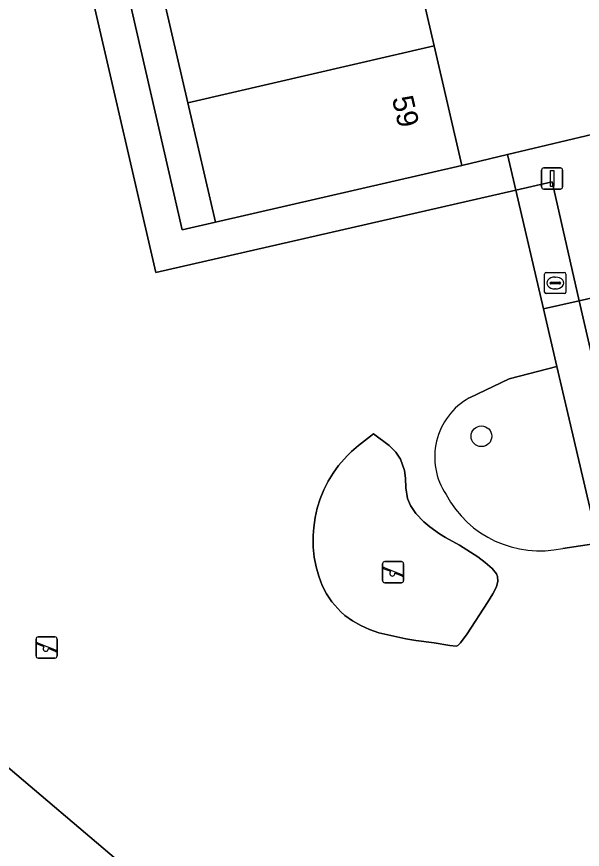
# Model space of a CAD drawing. Extents: x 156412 to 157779, y 382335 to 383768.
# Drawn here: x 157292.52 to 157319.22, y 382919.83 to 382959.14 of the extents above; entities that cross this region are included whole.
import ezdxf

# ---------------------------------------------------------------- set-up
doc = ezdxf.new("R2010")
doc.units = 0
for name, color, linetype in [('IMGEO_Boom', 7, 'Continuous'), ('IMGEO_Brandkraan', 7, 'Continuous'), ('IMGEO_Erf', 7, 'Continuous'), ('IMGEO_Groenvoorziening', 7, 'Continuous'), ('IMGEO_Lichtmast', 7, 'Continuous'), ('IMGEO_Pand', 7, 'Continuous'), ('IMGEO_Pand_nummerreeks', 7, 'Continuous'), ('IMGEO_Rijbaan_lokaal_open', 7, 'Continuous'), ('IMGEO_Speelvoorziening', 7, 'Continuous'), ('IMGEO_Terreindeel_zand', 7, 'Continuous'), ('IMGEO_Voetpad_open', 7, 'Continuous')]:
    doc.layers.add(name, color=color, linetype=linetype)

msp = doc.modelspace()

# ---------------------------------------------------------------- linework, layer by layer
at = {"layer": 'IMGEO_Boom'}
msp.add_circle((157314.455, 382939.331), 0.489, dxfattribs=at)
at = {"layer": 'IMGEO_Brandkraan'}
for p, q in [((157317.439, 382946.139), (157317.439, 382946.991)), ((157317.514, 382947.065), (157318.366, 382947.065)), ((157318.44, 382946.991), (157318.44, 382946.139)), ((157317.741, 382946.608), (157318.139, 382946.608)), ((157317.927, 382946.845), (157317.952, 382946.845)), ((157317.698, 382946.559), (157317.698, 382946.571)), ((157318.136, 382946.522), (157317.738, 382946.522)), ((157317.95, 382946.285), (157317.925, 382946.285)), ((157318.182, 382946.571), (157318.182, 382946.559)), ((157318.366, 382946.065), (157317.514, 382946.065))]:
    msp.add_line(p, q, dxfattribs=at)
for points in [[(157317.439, 382946.139), (157317.439, 382946.991)], [(157317.514, 382947.065), (157318.366, 382947.065)], [(157318.44, 382946.991), (157318.44, 382946.139)], [(157318.366, 382946.065), (157317.514, 382946.065)]]:
    msp.add_lwpolyline(points, dxfattribs=at)
for centre, radius, start, end in [((157317.516, 382946.989), 0.0765, 91.552, 178.448), ((157317.516, 382946.989), 0.0765, 91.552, 178.448), ((157318.364, 382946.989), 0.0765, 1.552, 88.448), ((157318.364, 382946.989), 0.0765, 1.552, 88.448), ((157317.738, 382946.568), 0.0403, 85.8775, 175.7526), ((157318.143, 382946.57), 0.0386, 1.7309, 96.639), ((157317.735, 382946.558), 0.0366, 178.938, 274.7102), ((157318.139, 382946.565), 0.043, 264.8664, 352.4533), ((157317.516, 382946.141), 0.0765, 181.552, 268.448), ((157317.516, 382946.141), 0.0765, 181.552, 268.448), ((157318.364, 382946.141), 0.0765, 271.552, 358.448), ((157318.364, 382946.141), 0.0765, 271.552, 358.448)]:
    msp.add_arc(centre, radius, start, end, dxfattribs=at)
for centre, major_axis, ratio, start_param, end_param in [((157317.926, 382946.565), (-0.387, 0.002), 0.722429, 4.712389, 7.853982), ((157317.951, 382946.565), (-0.39, 0.002), 0.717154, 1.570796, 4.712389)]:
    msp.add_ellipse(centre, major_axis=major_axis, ratio=ratio, start_param=start_param, end_param=end_param, dxfattribs=at)
at = {"layer": 'IMGEO_Erf'}
for points in [[(157318.866, 382983.024), (157307.033, 382980.31), (157308.327, 382974.679), (157309.624, 382969.038), (157309.687, 382968.764), (157307.331, 382968.224), (157308.513, 382963.109), (157310.862, 382963.649), (157310.92, 382963.397), (157312.222, 382957.758), (157313.523, 382952.118), (157315.691, 382952.635), (157320.333, 382953.742), (157319.896, 382955.757), (157324.311, 382956.773), (157324.792, 382954.773), (157325.367, 382954.9)], [(157298.004, 382966.357), (157296.705, 382971.998), (157295.407, 382977.638), (157293.862, 382977.278), (157300.34, 382949.081), (157301.899, 382949.436), (157300.601, 382955.076), (157299.302, 382960.717)]]:
    msp.add_lwpolyline(points, close=True, dxfattribs=at)
at = {"layer": 'IMGEO_Groenvoorziening'}
for points in [[(157313.885, 382941.142), (157315.759, 382942.049), (157318.019, 382942.624), (157317.386, 382945.346), (157316.082, 382950.954), (157299.085, 382947.058), (157296.111, 382959.952), (157295.948, 382959.917)], [(157318.77, 382939.395), (157318.019, 382942.624), (157315.759, 382942.049), (157313.885, 382941.142)], [(157318.292, 382934.039), (157319.957, 382934.291), (157318.77, 382939.395)], [(157290.21, 382927.487), (157289.585, 382925.825), (157299.524, 382917.396), (157303.418, 382914.068), (157300.174, 382910.245), (157296.294, 382913.532), (157295.844, 382913.011), (157315.93, 382895.952), (157317.871, 382898.013), (157323.213, 382911.013), (157324.109, 382916.46), (157323.902, 382917.33), (157319.957, 382934.291), (157318.292, 382934.039)]]:
    msp.add_lwpolyline(points, dxfattribs=at)
for points in [[(157320.194, 382940.817), (157322.007, 382941.265), (157320.861, 382946.13), (157319.074, 382945.727)], [(157309.365, 382939.446), (157310.102, 382938.898), (157310.412, 382938.582), (157310.636, 382938.251), (157310.824, 382937.71), (157310.868, 382937.352), (157310.893, 382936.903), (157310.973, 382936.392), (157311.112, 382936.058), (157311.365, 382935.684), (157311.74, 382935.288), (157312.016, 382935.052), (157312.477, 382934.725), (157312.754, 382934.558), (157313.418, 382934.188), (157314.281, 382933.644), (157314.637, 382933.373), (157314.961, 382933.092), (157315.173, 382932.841), (157315.219, 382932.711), (157315.232, 382932.483), (157315.173, 382932.223), (157314.992, 382931.886), (157314.743, 382931.488), (157313.775, 382930.004), (157313.473, 382929.584), (157313.349, 382929.453), (157313.261, 382929.421), (157312.969, 382929.453), (157312.22, 382929.583), (157311.358, 382929.694), (157310.888, 382929.761), (157309.609, 382930.056), (157309.177, 382930.21), (157308.76, 382930.395), (157308.367, 382930.615), (157308.003, 382930.873), (157307.814, 382931.037), (157307.391, 382931.512), (157307.145, 382931.887), (157306.941, 382932.292), (157306.776, 382932.721), (157306.65, 382933.168), (157306.564, 382933.628), (157306.517, 382934.096), (157306.511, 382934.641), (157306.539, 382935.03), (157306.606, 382935.489), (157306.709, 382935.939), (157306.846, 382936.377), (157307.016, 382936.8), (157307.218, 382937.206), (157307.451, 382937.593), (157307.713, 382937.958), (157308.112, 382938.414), (157308.318, 382938.612), (157308.655, 382938.903)]]:
    msp.add_lwpolyline(points, close=True, dxfattribs=at)
for centre, radius, start, end in [((157315.445, 382938.353), 3.196, 119.2276, 213.6422), ((157315.445, 382938.353), 3.196, 119.2276, 213.6422), ((157317.215, 382938.939), 5.017, 208.0087, 282.4015), ((157317.215, 382938.939), 5.017, 208.0087, 282.4015)]:
    msp.add_arc(centre, radius, start, end, dxfattribs=at)
at = {"layer": 'IMGEO_Lichtmast'}
for p, q in [((157317.295, 382951.101), (157317.295, 382951.901)), ((157317.295, 382951.901), (157317.295, 382951.101)), ((157317.395, 382952.001), (157318.185, 382952.001)), ((157318.185, 382952.001), (157317.395, 382952.001)), ((157318.285, 382951.901), (157318.285, 382951.101)), ((157318.285, 382951.101), (157318.285, 382951.901)), ((157318.185, 382951.001), (157317.395, 382951.001)), ((157317.395, 382951.001), (157318.185, 382951.001))]:
    msp.add_line(p, q, dxfattribs=at)
msp.add_lwpolyline([(157317.715, 382951.876), (157317.865, 382951.876), (157317.865, 382951.126), (157317.715, 382951.126), (157317.715, 382951.876)], dxfattribs=at)
for centre, start, end in [((157317.395, 382951.901), 90, 180), ((157317.395, 382951.901), 90, 180), ((157318.185, 382951.901), 0, 90), ((157318.185, 382951.901), 360, 90), ((157317.395, 382951.101), 180, 270), ((157317.395, 382951.101), 180, 270), ((157318.185, 382951.101), 270, 0), ((157318.185, 382951.101), 270, 0)]:
    msp.add_arc(centre, 0.1, start, end, dxfattribs=at)
at = {"layer": 'IMGEO_Pand'}
for points in [[(157310.92, 382963.397), (157299.302, 382960.717), (157300.601, 382955.076), (157312.222, 382957.758)], [(157312.222, 382957.758), (157300.601, 382955.076), (157301.899, 382949.436), (157313.523, 382952.118)]]:
    msp.add_lwpolyline(points, close=True, dxfattribs=at)
at = {"layer": 'IMGEO_Rijbaan_lokaal_open'}
msp.add_lwpolyline([(157318.866, 382983.024), (157325.367, 382954.9), (157324.792, 382954.773), (157320.333, 382953.742), (157315.691, 382952.635), (157316.082, 382950.954), (157317.792, 382951.346), (157319.074, 382945.727), (157320.861, 382946.13), (157326.741, 382947.512), (157329.154, 382948.095), (157336.477, 382949.788), (157338.901, 382950.324), (157344.749, 382951.684), (157346.535, 382952.102), (157349.275, 382952.743), (157349.214, 382953.009), (157348.529, 382956.112), (157348.052, 382958.148), (157338.718, 382998.563)], dxfattribs=at)
msp.add_lwpolyline([(157251.17, 382958.677), (157213.752, 382914.595), (157212.634, 382913.276), (157212.434, 382913.008), (157253.972, 382877.709), (157254.941, 382876.885), (157260.95, 382871.751), (157264.321, 382875.731), (157265.393, 382876.998), (157294.776, 382911.748), (157295.844, 382913.011), (157296.294, 382913.532), (157299.524, 382917.396), (157289.585, 382925.825), (157282.583, 382931.763), (157265.218, 382946.505), (157261.805, 382949.403), (157261.494, 382949.64), (157257.731, 382952.919), (157257.728, 382952.922)], close=True, dxfattribs=at)
at = {"layer": 'IMGEO_Speelvoorziening'}
for p, q in [((157309.791, 382932.515), (157309.791, 382933.315)), ((157309.791, 382933.315), (157309.791, 382932.515)), ((157309.891, 382933.415), (157310.681, 382933.415)), ((157310.681, 382933.415), (157309.891, 382933.415)), ((157310.781, 382933.315), (157310.781, 382932.515)), ((157310.781, 382932.515), (157310.781, 382933.315)), ((157310.174, 382932.943), (157309.835, 382933.08)), ((157309.86, 382933.14), (157310.736, 382932.787)), ((157310.712, 382932.727), (157310.372, 382932.864)), ((157310.681, 382932.415), (157309.891, 382932.415)), ((157309.891, 382932.415), (157310.681, 382932.415)), ((157293.437, 382928.959), (157293.437, 382929.759)), ((157293.437, 382929.759), (157293.437, 382928.959)), ((157293.537, 382929.859), (157294.327, 382929.859)), ((157294.327, 382929.859), (157293.537, 382929.859)), ((157294.427, 382929.759), (157294.427, 382928.959)), ((157294.427, 382928.959), (157294.427, 382929.759)), ((157293.82, 382929.387), (157293.481, 382929.524)), ((157293.506, 382929.584), (157294.382, 382929.231)), ((157294.358, 382929.171), (157294.018, 382929.308)), ((157294.327, 382928.859), (157293.537, 382928.859)), ((157293.537, 382928.859), (157294.327, 382928.859))]:
    msp.add_line(p, q, dxfattribs=at)
for centre, radius, start, end in [((157309.891, 382933.315), 0.1, 90, 180), ((157309.891, 382933.315), 0.1, 90, 180), ((157310.681, 382933.315), 0.1, 0, 90), ((157310.681, 382933.315), 0.1, 360, 90), ((157309.848, 382933.11), 0.0327, 68.078, 248.078), ((157310.253, 382932.853), 0.12, 130.9928, 5.1632), ((157309.891, 382932.515), 0.1, 180, 270), ((157309.891, 382932.515), 0.1, 180, 270), ((157310.681, 382932.515), 0.1, 270, 0), ((157310.681, 382932.515), 0.1, 270, 0), ((157310.724, 382932.757), 0.0327, 248.078, 68.078), ((157293.537, 382929.759), 0.1, 90, 180), ((157293.537, 382929.759), 0.1, 90, 180), ((157294.327, 382929.759), 0.1, 0, 90), ((157294.327, 382929.759), 0.1, 360, 90), ((157293.494, 382929.554), 0.0327, 68.078, 248.078), ((157293.899, 382929.297), 0.12, 130.9928, 5.1632), ((157293.537, 382928.959), 0.1, 180, 270), ((157293.537, 382928.959), 0.1, 180, 270), ((157294.327, 382928.959), 0.1, 270, 0), ((157294.327, 382928.959), 0.1, 270, 0), ((157294.37, 382929.201), 0.0327, 248.078, 68.078)]:
    msp.add_arc(centre, radius, start, end, dxfattribs=at)
at = {"layer": 'IMGEO_Terreindeel_zand'}
msp.add_lwpolyline([(157309.365, 382939.446), (157308.655, 382938.903), (157308.318, 382938.612), (157308.112, 382938.414), (157307.713, 382937.958), (157307.451, 382937.593), (157307.218, 382937.206), (157307.016, 382936.8), (157306.846, 382936.377), (157306.709, 382935.939), (157306.606, 382935.489), (157306.539, 382935.03), (157306.511, 382934.641), (157306.517, 382934.096), (157306.564, 382933.628), (157306.65, 382933.168), (157306.776, 382932.721), (157306.941, 382932.292), (157307.145, 382931.887), (157307.391, 382931.512), (157307.814, 382931.037), (157308.003, 382930.873), (157308.367, 382930.615), (157308.76, 382930.395), (157309.177, 382930.21), (157309.609, 382930.056), (157310.888, 382929.761), (157311.358, 382929.694), (157312.22, 382929.583), (157312.969, 382929.453), (157313.261, 382929.421), (157313.349, 382929.453), (157313.473, 382929.584), (157313.775, 382930.004), (157314.743, 382931.488), (157314.992, 382931.886), (157315.173, 382932.223), (157315.232, 382932.483), (157315.219, 382932.711), (157315.173, 382932.841), (157314.961, 382933.092), (157314.637, 382933.373), (157314.281, 382933.644), (157313.418, 382934.188), (157312.754, 382934.558), (157312.477, 382934.725), (157312.016, 382935.052), (157311.74, 382935.288), (157311.365, 382935.684), (157311.112, 382936.058), (157310.973, 382936.392), (157310.893, 382936.903), (157310.868, 382937.352), (157310.824, 382937.71), (157310.636, 382938.251), (157310.412, 382938.582), (157310.102, 382938.898)], close=True, dxfattribs=at)
at = {"layer": 'IMGEO_Voetpad_open'}
for points in [[(157307.033, 382980.31), (157318.866, 382983.024), (157318.459, 382984.778), (157316.033, 382984.246), (157295.572, 382979.55), (157293.454, 382979.078), (157292.331, 382983.923), (157292.152, 382983.875), (157290.68, 382983.445), (157290.756, 382983.122), (157291.889, 382978.253), (157292.099, 382977.35), (157294.321, 382967.716), (157296.111, 382959.952), (157299.085, 382947.058), (157316.082, 382950.954), (157315.691, 382952.635), (157313.523, 382952.118), (157301.899, 382949.436), (157300.34, 382949.081), (157293.862, 382977.278), (157295.407, 382977.638)], [(157316.082, 382950.954), (157317.386, 382945.346), (157319.074, 382945.727), (157317.792, 382951.346)]]:
    msp.add_lwpolyline(points, close=True, dxfattribs=at)
msp.add_lwpolyline([(157352.537, 382925.644), (157349.545, 382924.955), (157345.881, 382924.111), (157342.217, 382923.267), (157325.185, 382919.369), (157325.035, 382920.028), (157320.815, 382938.349), (157320.445, 382939.78), (157320.194, 382940.817), (157319.074, 382945.727), (157317.386, 382945.346), (157318.019, 382942.624), (157318.77, 382939.395), (157319.957, 382934.291), (157323.902, 382917.33), (157340.87, 382921.221), (157351.439, 382923.66)], dxfattribs=at)

# ---------------------------------------------------------------- texts
at = {"layer": 'IMGEO_Pand_nummerreeks'}
msp.add_text('59', height=1, rotation=282.983, dxfattribs=at).set_placement((157310.226, 382955.29))

doc.saveas('drawing.dxf')
